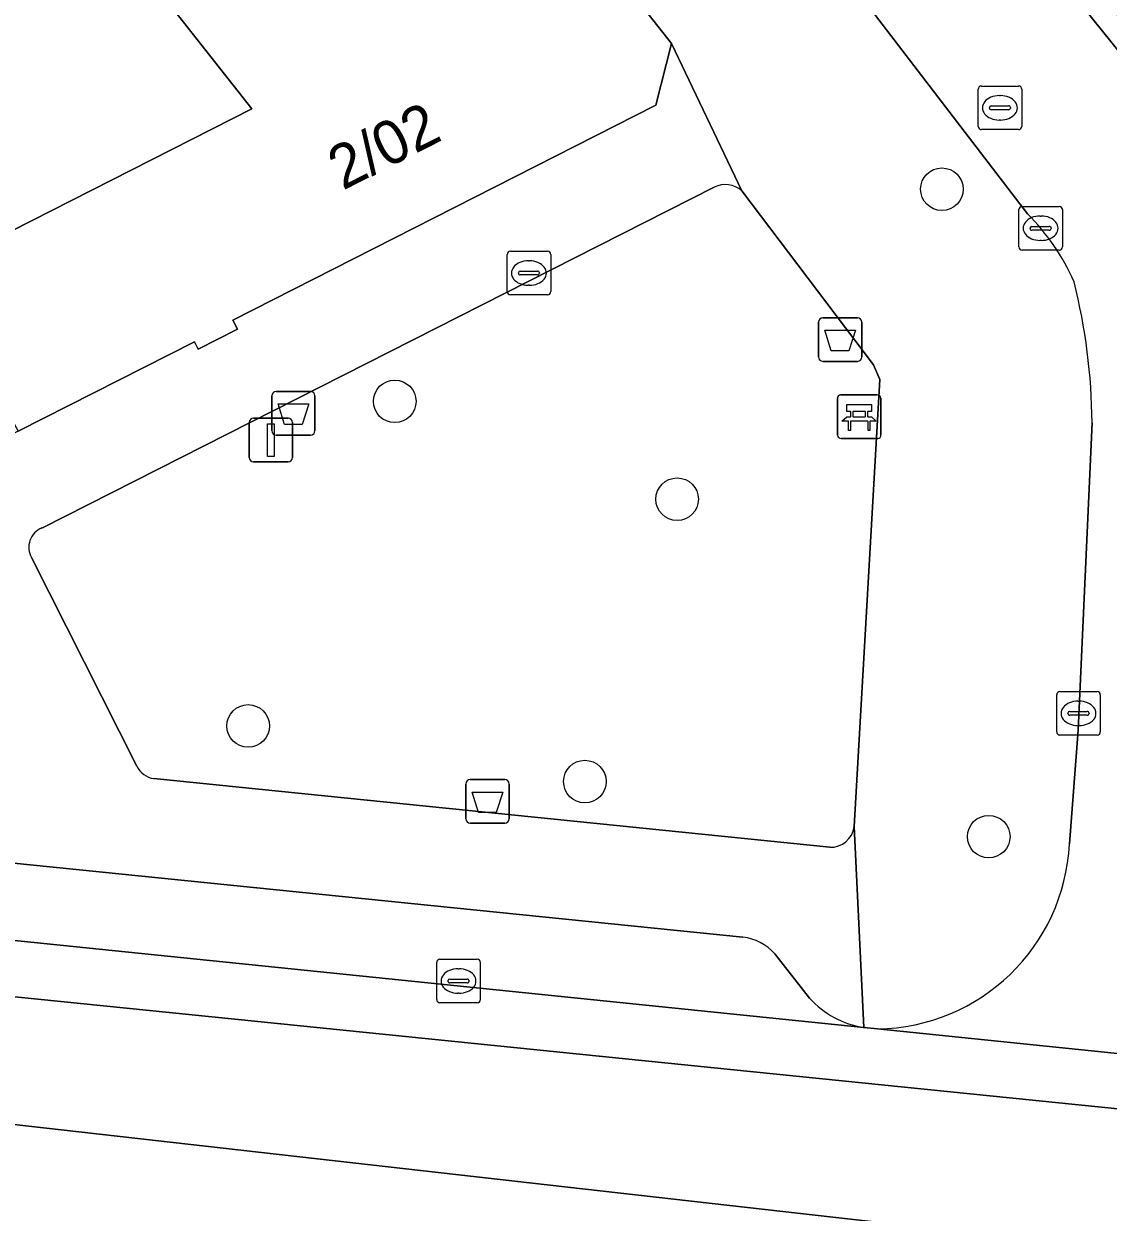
# Model space of a CAD drawing. Extents: x 160663 to 161506, y 382245 to 383291.
# Drawn here: x 160926.7 to 160951.59, y 382930.82 to 382958.1 of the extents above; entities that cross this region are included whole.
import ezdxf

# ---------------------------------------------------------------- set-up
doc = ezdxf.new("R2010")
doc.units = 0
for name, color, linetype in [('IMGEO_Afvalbak', 7, 'Continuous'), ('IMGEO_Bank', 7, 'Continuous'), ('IMGEO_Boom', 7, 'Continuous'), ('IMGEO_Erf', 7, 'Continuous'), ('IMGEO_Groenvoorziening', 7, 'Continuous'), ('IMGEO_Kolk', 7, 'Continuous'), ('IMGEO_Lichtmast', 7, 'Continuous'), ('IMGEO_OVBaan_gesloten', 7, 'Continuous'), ('IMGEO_Pand', 7, 'Continuous'), ('IMGEO_Pand_nummerreeks', 7, 'Continuous'), ('IMGEO_Parkeervlak_open', 7, 'Continuous'), ('IMGEO_Rijbaan_lokaal_gesloten', 7, 'Continuous'), ('IMGEO_Rijbaan_lokaal_open', 7, 'Continuous'), ('IMGEO_Rioolput', 7, 'Continuous'), ('IMGEO_Voetpad_open', 7, 'Continuous')]:
    doc.layers.add(name, color=color, linetype=linetype)

msp = doc.modelspace()

# ---------------------------------------------------------------- linework, layer by layer
at = {"layer": 'IMGEO_Afvalbak'}
for p, q in [((160944.943, 382950.45), (160944.943, 382951.25)), ((160944.943, 382951.25), (160944.943, 382950.45)), ((160945.043, 382951.35), (160945.833, 382951.35)), ((160945.833, 382951.35), (160945.043, 382951.35)), ((160945.933, 382951.25), (160945.933, 382950.45)), ((160945.933, 382950.45), (160945.933, 382951.25)), ((160945.833, 382950.35), (160945.043, 382950.35)), ((160945.043, 382950.35), (160945.833, 382950.35)), ((160932.397, 382948.759), (160932.397, 382949.559)), ((160932.397, 382949.559), (160932.397, 382948.759)), ((160932.497, 382949.659), (160933.287, 382949.659)), ((160933.287, 382949.659), (160932.497, 382949.659)), ((160933.387, 382949.559), (160933.387, 382948.759)), ((160933.387, 382948.759), (160933.387, 382949.559)), ((160933.287, 382948.659), (160932.497, 382948.659)), ((160932.497, 382948.659), (160933.287, 382948.659)), ((160936.85, 382939.85), (160936.85, 382940.65)), ((160936.85, 382940.65), (160936.85, 382939.85)), ((160936.95, 382940.75), (160937.74, 382940.75)), ((160937.74, 382940.75), (160936.95, 382940.75)), ((160937.84, 382940.65), (160937.84, 382939.85)), ((160937.84, 382939.85), (160937.84, 382940.65)), ((160937.74, 382939.75), (160936.95, 382939.75)), ((160936.95, 382939.75), (160937.74, 382939.75))]:
    msp.add_line(p, q, dxfattribs=at)
for points in [[(160945.086, 382951.064), (160945.79, 382951.064), (160945.641, 382950.594), (160945.235, 382950.594), (160945.086, 382951.064)], [(160932.54, 382949.373), (160933.244, 382949.373), (160933.095, 382948.903), (160932.689, 382948.903), (160932.54, 382949.373)], [(160936.993, 382940.464), (160937.697, 382940.464), (160937.548, 382939.994), (160937.142, 382939.994), (160936.993, 382940.464)]]:
    msp.add_lwpolyline(points, dxfattribs=at)
for centre, start, end in [((160945.043, 382951.25), 90, 180), ((160945.043, 382951.25), 90, 180), ((160945.833, 382951.25), 0, 90), ((160945.833, 382951.25), 360, 90), ((160945.043, 382950.45), 180, 270), ((160945.043, 382950.45), 180, 270), ((160945.833, 382950.45), 270, 0), ((160945.833, 382950.45), 270, 0), ((160932.497, 382949.559), 90, 180), ((160932.497, 382949.559), 90, 180), ((160933.287, 382949.559), 0, 90), ((160933.287, 382949.559), 360, 90), ((160932.497, 382948.759), 180, 270), ((160932.497, 382948.759), 180, 270), ((160933.287, 382948.759), 270, 0), ((160933.287, 382948.759), 270, 0), ((160936.95, 382940.65), 90, 180), ((160936.95, 382940.65), 90, 180), ((160937.74, 382940.65), 0, 90), ((160937.74, 382940.65), 360, 90), ((160936.95, 382939.85), 180, 270), ((160936.95, 382939.85), 180, 270), ((160937.74, 382939.85), 270, 0), ((160937.74, 382939.85), 270, 0)]:
    msp.add_arc(centre, 0.1, start, end, dxfattribs=at)
at = {"layer": 'IMGEO_Bank'}
for p, q in [((160945.45, 382949.579), (160946.291, 382949.579)), ((160946.291, 382949.579), (160945.45, 382949.579)), ((160946.375, 382949.504), (160946.375, 382948.663)), ((160946.375, 382948.663), (160946.375, 382949.504)), ((160945.375, 382948.654), (160945.375, 382949.495)), ((160945.375, 382949.495), (160945.375, 382948.654)), ((160946.072, 382948.977), (160945.679, 382948.977)), ((160945.684, 382949.085), (160945.684, 382949.191)), ((160945.728, 382949.191), (160945.728, 382949.085)), ((160946.016, 382949.197), (160945.734, 382949.197)), ((160945.734, 382949.079), (160946.016, 382949.079)), ((160946.022, 382949.085), (160946.022, 382949.191)), ((160946.066, 382949.191), (160946.066, 382949.085)), ((160946.3, 382948.579), (160945.459, 382948.579)), ((160945.459, 382948.579), (160946.3, 382948.579))]:
    msp.add_line(p, q, dxfattribs=at)
for points in [[(160945.678, 382949.197), (160945.592, 382949.197), (160945.592, 382949.358), (160946.155, 382949.358), (160946.155, 382949.197), (160946.072, 382949.197)], [(160945.622, 382948.977), (160945.48, 382948.977), (160945.592, 382949.079), (160945.678, 382949.079)], [(160945.672, 382948.97), (160945.672, 382948.763), (160945.629, 382948.763), (160945.629, 382948.97)], [(160946.072, 382949.079), (160946.155, 382949.079), (160946.267, 382948.977), (160946.128, 382948.977)], [(160946.122, 382948.97), (160946.122, 382948.763), (160946.078, 382948.763), (160946.078, 382948.97)]]:
    msp.add_lwpolyline(points, dxfattribs=at)
for centre, radius, start, end in [((160945.453, 382949.501), 0.0779, 92.4484, 184.2845), ((160945.453, 382949.501), 0.0779, 92.4484, 184.2845), ((160946.297, 382949.501), 0.0779, 2.4484, 94.2845), ((160946.297, 382949.501), 0.0779, 2.4484, 94.2845), ((160945.622, 382948.97), 0.00671, 2.8957, 87.1043), ((160945.679, 382948.97), 0.00671, 92.8957, 177.1043), ((160945.677, 382949.19), 0.00671, 2.8957, 87.1043), ((160945.677, 382949.086), 0.00671, 272.8957, 357.1043), ((160945.734, 382949.19), 0.00671, 92.8957, 177.1043), ((160945.734, 382949.086), 0.00671, 182.8957, 267.1043), ((160946.016, 382949.19), 0.00671, 2.8957, 87.1043), ((160946.016, 382949.086), 0.00671, 272.8957, 357.1043), ((160946.073, 382949.19), 0.00671, 92.8957, 177.1043), ((160946.073, 382949.086), 0.00671, 182.8957, 267.1043), ((160946.071, 382948.97), 0.00671, 2.8957, 87.1043), ((160946.128, 382948.97), 0.00671, 92.8957, 177.1043), ((160945.453, 382948.657), 0.0779, 182.4484, 274.2845), ((160945.453, 382948.657), 0.0779, 182.4484, 274.2845), ((160946.297, 382948.657), 0.0779, 272.4484, 4.2845), ((160946.297, 382948.657), 0.0779, 272.4484, 4.2845)]:
    msp.add_arc(centre, radius, start, end, dxfattribs=at)
at = {"layer": 'IMGEO_Boom'}
for centre in [(160947.774, 382954.299), (160935.217, 382949.432), (160941.697, 382947.185), (160931.853, 382941.982), (160939.581, 382940.705), (160948.847, 382939.442)]:
    msp.add_circle(centre, 0.489, dxfattribs=at)
at = {"layer": 'IMGEO_Erf'}
msp.add_lwpolyline([(160910.338, 382962.425), (160917.249, 382953.72), (160922.537, 382956.407), (160924.572, 382952.401), (160931.94, 382956.146), (160929.626, 382959.081)], dxfattribs=at)
at = {"layer": 'IMGEO_Groenvoorziening'}
for points in [[(160942.549, 382954.344), (160927.119, 382946.525)], [(160945.757, 382939.672), (160946.345, 382949.934), (160946.201, 382950.273), (160943.18, 382954.261)], [(160926.884, 382945.847), (160929.3, 382941.062)], [(160929.692, 382940.775), (160945.201, 382939.197)]]:
    msp.add_lwpolyline(points, dxfattribs=at)
for centre, radius, start, end in [((160942.806, 382953.858), 0.55, 47.1568, 117.8562), ((160927.299, 382946.083), 0.478, 112.1788, 209.5878), ((160929.763, 382941.283), 0.513, 205.5062, 262.0749), ((160945.223, 382939.734), 0.537, 267.6069, 353.4088)]:
    msp.add_arc(centre, radius, start, end, dxfattribs=at)
at = {"layer": 'IMGEO_Kolk'}
for p, q in [((160949.613, 382953.905), (160950.465, 382953.905)), ((160949.538, 382952.979), (160949.538, 382953.831)), ((160950.026, 382953.685), (160950.051, 382953.685)), ((160950.539, 382953.831), (160950.539, 382952.979)), ((160949.797, 382953.399), (160949.797, 382953.411)), ((160950.235, 382953.362), (160949.837, 382953.362)), ((160949.84, 382953.448), (160950.238, 382953.448)), ((160950.281, 382953.411), (160950.281, 382953.399)), ((160950.049, 382953.125), (160950.024, 382953.125)), ((160937.795, 382951.95), (160937.795, 382952.802)), ((160937.87, 382952.876), (160938.722, 382952.876)), ((160938.796, 382952.802), (160938.796, 382951.95)), ((160950.465, 382952.905), (160949.613, 382952.905)), ((160938.283, 382952.656), (160938.308, 382952.656)), ((160938.054, 382952.37), (160938.054, 382952.382)), ((160938.492, 382952.333), (160938.094, 382952.333)), ((160938.097, 382952.419), (160938.495, 382952.419)), ((160938.538, 382952.382), (160938.538, 382952.37)), ((160938.306, 382952.096), (160938.281, 382952.096)), ((160938.722, 382951.876), (160937.87, 382951.876)), ((160950.407, 382941.845), (160950.407, 382942.697)), ((160950.482, 382942.771), (160951.334, 382942.771)), ((160951.408, 382942.697), (160951.408, 382941.845)), ((160950.895, 382942.551), (160950.92, 382942.551)), ((160950.666, 382942.265), (160950.666, 382942.277)), ((160951.104, 382942.228), (160950.706, 382942.228)), ((160950.709, 382942.314), (160951.107, 382942.314)), ((160951.15, 382942.277), (160951.15, 382942.265)), ((160950.918, 382941.991), (160950.893, 382941.991)), ((160951.334, 382941.771), (160950.482, 382941.771)), ((160936.18, 382935.703), (160936.18, 382936.555)), ((160936.255, 382936.629), (160937.107, 382936.629)), ((160937.181, 382936.555), (160937.181, 382935.703)), ((160936.482, 382936.172), (160936.88, 382936.172)), ((160936.668, 382936.409), (160936.693, 382936.409)), ((160936.439, 382936.123), (160936.439, 382936.135)), ((160936.877, 382936.086), (160936.479, 382936.086)), ((160936.923, 382936.135), (160936.923, 382936.123)), ((160937.107, 382935.629), (160936.255, 382935.629)), ((160936.691, 382935.849), (160936.666, 382935.849))]:
    msp.add_line(p, q, dxfattribs=at)
for points in [[(160949.613, 382953.905), (160950.465, 382953.905)], [(160949.538, 382952.979), (160949.538, 382953.831)], [(160950.539, 382953.831), (160950.539, 382952.979)], [(160937.795, 382951.95), (160937.795, 382952.802)], [(160937.87, 382952.876), (160938.722, 382952.876)], [(160938.796, 382952.802), (160938.796, 382951.95)], [(160950.465, 382952.905), (160949.613, 382952.905)], [(160938.722, 382951.876), (160937.87, 382951.876)], [(160950.407, 382941.845), (160950.407, 382942.697)], [(160950.482, 382942.771), (160951.334, 382942.771)], [(160951.408, 382942.697), (160951.408, 382941.845)], [(160951.334, 382941.771), (160950.482, 382941.771)], [(160936.18, 382935.703), (160936.18, 382936.555)], [(160936.255, 382936.629), (160937.107, 382936.629)], [(160937.181, 382936.555), (160937.181, 382935.703)], [(160937.107, 382935.629), (160936.255, 382935.629)]]:
    msp.add_lwpolyline(points, dxfattribs=at)
for centre, radius, start, end in [((160949.615, 382953.829), 0.0765, 91.552, 178.448), ((160949.615, 382953.829), 0.0765, 91.552, 178.448), ((160950.463, 382953.829), 0.0765, 1.552, 88.448), ((160950.463, 382953.829), 0.0765, 1.552, 88.448), ((160949.837, 382953.408), 0.0403, 85.8775, 175.7526), ((160949.834, 382953.398), 0.0366, 178.938, 274.7102), ((160950.238, 382953.405), 0.043, 264.8664, 352.4533), ((160950.242, 382953.41), 0.0386, 1.7309, 96.639), ((160937.872, 382952.8), 0.0765, 91.552, 178.448), ((160937.872, 382952.8), 0.0765, 91.552, 178.448), ((160938.72, 382952.8), 0.0765, 1.552, 88.448), ((160938.72, 382952.8), 0.0765, 1.552, 88.448), ((160949.615, 382952.981), 0.0765, 181.552, 268.448), ((160949.615, 382952.981), 0.0765, 181.552, 268.448), ((160950.463, 382952.981), 0.0765, 271.552, 358.448), ((160950.463, 382952.981), 0.0765, 271.552, 358.448), ((160938.094, 382952.379), 0.0403, 85.8775, 175.7526), ((160938.091, 382952.369), 0.0366, 178.938, 274.7102), ((160938.495, 382952.376), 0.043, 264.8664, 352.4533), ((160938.499, 382952.381), 0.0386, 1.7309, 96.639), ((160937.872, 382951.952), 0.0765, 181.552, 268.448), ((160937.872, 382951.952), 0.0765, 181.552, 268.448), ((160938.72, 382951.952), 0.0765, 271.552, 358.448), ((160938.72, 382951.952), 0.0765, 271.552, 358.448), ((160950.484, 382942.695), 0.0765, 91.552, 178.448), ((160950.484, 382942.695), 0.0765, 91.552, 178.448), ((160951.332, 382942.695), 0.0765, 1.552, 88.448), ((160951.332, 382942.695), 0.0765, 1.552, 88.448), ((160950.706, 382942.274), 0.0403, 85.8775, 175.7526), ((160950.703, 382942.264), 0.0366, 178.938, 274.7102), ((160951.107, 382942.271), 0.043, 264.8664, 352.4533), ((160951.111, 382942.276), 0.0386, 1.7309, 96.639), ((160950.484, 382941.847), 0.0765, 181.552, 268.448), ((160950.484, 382941.847), 0.0765, 181.552, 268.448), ((160951.332, 382941.847), 0.0765, 271.552, 358.448), ((160951.332, 382941.847), 0.0765, 271.552, 358.448), ((160936.257, 382936.553), 0.0765, 91.552, 178.448), ((160936.257, 382936.553), 0.0765, 91.552, 178.448), ((160937.105, 382936.553), 0.0765, 1.552, 88.448), ((160937.105, 382936.553), 0.0765, 1.552, 88.448), ((160936.479, 382936.132), 0.0403, 85.8775, 175.7526), ((160936.884, 382936.134), 0.0386, 1.7309, 96.639), ((160936.476, 382936.122), 0.0366, 178.938, 274.7102), ((160936.88, 382936.129), 0.043, 264.8664, 352.4533), ((160936.257, 382935.705), 0.0765, 181.552, 268.448), ((160936.257, 382935.705), 0.0765, 181.552, 268.448), ((160937.105, 382935.705), 0.0765, 271.552, 358.448), ((160937.105, 382935.705), 0.0765, 271.552, 358.448)]:
    msp.add_arc(centre, radius, start, end, dxfattribs=at)
for centre, major_axis, ratio, start_param, end_param in [((160950.025, 382953.405), (-0.387, 0.002), 0.722429, 4.712389, 7.853982), ((160950.05, 382953.405), (-0.39, 0.002), 0.717154, 1.570796, 4.712389), ((160938.282, 382952.376), (-0.387, 0.002), 0.722429, 4.712389, 7.853982), ((160938.307, 382952.376), (-0.39, 0.002), 0.717154, 1.570796, 4.712389), ((160950.894, 382942.271), (-0.387, 0.002), 0.722429, 4.712389, 7.853982), ((160950.919, 382942.271), (-0.39, 0.002), 0.717154, 1.570796, 4.712389), ((160936.667, 382936.129), (-0.387, 0.002), 0.722429, 4.712389, 7.853982), ((160936.692, 382936.129), (-0.39, 0.002), 0.717154, 1.570796, 4.712389)]:
    msp.add_ellipse(centre, major_axis=major_axis, ratio=ratio, start_param=start_param, end_param=end_param, dxfattribs=at)
at = {"layer": 'IMGEO_Lichtmast'}
for p, q in [((160931.979, 382949.044), (160932.769, 382949.044)), ((160932.769, 382949.044), (160931.979, 382949.044)), ((160931.879, 382948.144), (160931.879, 382948.944)), ((160931.879, 382948.944), (160931.879, 382948.144)), ((160932.869, 382948.944), (160932.869, 382948.144)), ((160932.869, 382948.144), (160932.869, 382948.944)), ((160932.769, 382948.044), (160931.979, 382948.044)), ((160931.979, 382948.044), (160932.769, 382948.044))]:
    msp.add_line(p, q, dxfattribs=at)
msp.add_lwpolyline([(160932.299, 382948.919), (160932.449, 382948.919), (160932.449, 382948.169), (160932.299, 382948.169), (160932.299, 382948.919)], dxfattribs=at)
for centre, start, end in [((160931.979, 382948.944), 90, 180), ((160931.979, 382948.944), 90, 180), ((160932.769, 382948.944), 0, 90), ((160932.769, 382948.944), 360, 90), ((160931.979, 382948.144), 180, 270), ((160931.979, 382948.144), 180, 270), ((160932.769, 382948.144), 270, 0), ((160932.769, 382948.144), 270, 0)]:
    msp.add_arc(centre, 0.1, start, end, dxfattribs=at)
at = {"layer": 'IMGEO_OVBaan_gesloten'}
msp.add_lwpolyline([(160978.934, 382913.776), (160981.785, 382916.694), (160978.816, 382919.461), (160972.145, 382924.641), (160967.578, 382927.438), (160959.79, 382929.599), (160951.086, 382930.055), (160918.971, 382933.683), (160909.581, 382934.405), (160903.988, 382934.545), (160897.982, 382933.621), (160890.673, 382931.836), (160882.904, 382929.187), (160870.47, 382922.866), (160873.972, 382919.336)], dxfattribs=at)
at = {"layer": 'IMGEO_Pand'}
msp.add_lwpolyline([(160941.208, 382956.231), (160941.569, 382957.648), (160936.296, 382964.339), (160929.626, 382959.081), (160931.94, 382956.146), (160924.572, 382952.401), (160926.577, 382948.746), (160930.62, 382950.8), (160930.705, 382950.633), (160931.606, 382951.091), (160931.5, 382951.298)], close=True, dxfattribs=at)
at = {"layer": 'IMGEO_Parkeervlak_open'}
for points in [[(160943.203, 382937.135), (160914.634, 382940.032), (160913.244, 382940.176), (160901.693, 382941.479)], [(160899.65, 382939.904), (160910.957, 382938.648), (160945.978, 382935.062)], [(160944.738, 382935.738), (160943.938, 382936.75)]]:
    msp.add_lwpolyline(points, dxfattribs=at)
for centre, radius, start, end in [((160943.071, 382935.989), 1.154, 41.2843, 83.4238), ((160946.291, 382937.112), 2.074, 221.4922, 261.3128)]:
    msp.add_arc(centre, radius, start, end, dxfattribs=at)
at = {"layer": 'IMGEO_Rijbaan_lokaal_gesloten'}
for points in [[(160959.055, 382933.734), (160958.649, 382933.764), (160946.296, 382935.03), (160945.978, 382935.062), (160910.957, 382938.648), (160899.65, 382939.904)], [(160978.469, 382923.697), (160976.623, 382925.025), (160972.821, 382927.904), (160969.512, 382929.861), (160965.691, 382931.306), (160961.831, 382932.175), (160895.761, 382938.889), (160890.497, 382938.296), (160885.51, 382936.782), (160874.133, 382934.008), (160870.606, 382932.878)], [(160890.497, 382938.296), (160895.761, 382938.889), (160961.831, 382932.175), (160965.691, 382931.306), (160969.512, 382929.861), (160972.821, 382927.904), (160976.623, 382925.025), (160978.469, 382923.697)], [(160897.982, 382933.621), (160903.988, 382934.545), (160909.581, 382934.405), (160918.971, 382933.683), (160951.086, 382930.055), (160959.79, 382929.599), (160967.578, 382927.438), (160972.145, 382924.641), (160978.816, 382919.461), (160981.785, 382916.694), (160985.435, 382920.431)]]:
    msp.add_lwpolyline(points, dxfattribs=at)
at = {"layer": 'IMGEO_Rijbaan_lokaal_open'}
for points in [[(160910.123, 383004.736), (160911.875, 383001.803), (160912.174, 383001.388), (160912.505, 383000.929), (160913.236, 383000), (160915.288, 382997.392), (160924.054, 382986.182), (160931.369, 382976.952), (160939.776, 382966.323), (160946.054, 382958.546), (160949.734, 382953.736)], [(160954.79, 382953.789), (160952.666, 382956.429), (160949.045, 382960.931), (160948.644, 382961.441), (160945.313, 382965.677), (160933.124, 382981.221), (160924.797, 382991.941)], [(160951.219, 382948.94), (160950.899, 382941.887), (160950.7, 382939.274)], [(160946.296, 382935.03), (160958.649, 382933.764)]]:
    msp.add_lwpolyline(points, dxfattribs=at)
for centre, radius, start, end in [((160946.164, 382950.135), 5.071, 23.7612, 45.2496), ((160937.542, 382948.837), 13.677, 0.4323, 14.1399), ((160946.233, 382939.503), 4.473, 270.8089, 357.0712)]:
    msp.add_arc(centre, radius, start, end, dxfattribs=at)
at = {"layer": 'IMGEO_Rioolput'}
for p, q in [((160948.678, 382956.668), (160949.53, 382956.668)), ((160948.603, 382955.742), (160948.603, 382956.594)), ((160949.091, 382956.448), (160949.116, 382956.448)), ((160949.604, 382956.594), (160949.604, 382955.742)), ((160948.862, 382956.162), (160948.862, 382956.174)), ((160949.3, 382956.125), (160948.902, 382956.125)), ((160948.905, 382956.211), (160949.303, 382956.211)), ((160949.346, 382956.174), (160949.346, 382956.162)), ((160949.114, 382955.888), (160949.089, 382955.888)), ((160949.53, 382955.668), (160948.678, 382955.668))]:
    msp.add_line(p, q, dxfattribs=at)
for points in [[(160948.678, 382956.668), (160949.53, 382956.668)], [(160948.603, 382955.742), (160948.603, 382956.594)], [(160949.604, 382956.594), (160949.604, 382955.742)], [(160949.53, 382955.668), (160948.678, 382955.668)]]:
    msp.add_lwpolyline(points, dxfattribs=at)
for centre, radius, start, end in [((160948.68, 382956.592), 0.0765, 91.552, 178.448), ((160948.68, 382956.592), 0.0765, 91.552, 178.448), ((160949.528, 382956.592), 0.0765, 1.552, 88.448), ((160949.528, 382956.592), 0.0765, 1.552, 88.448), ((160948.902, 382956.171), 0.0403, 85.8775, 175.7526), ((160948.899, 382956.161), 0.0366, 178.938, 274.7102), ((160949.303, 382956.168), 0.043, 264.8664, 352.4533), ((160949.307, 382956.173), 0.0386, 1.7309, 96.639), ((160948.68, 382955.744), 0.0765, 181.552, 268.448), ((160948.68, 382955.744), 0.0765, 181.552, 268.448), ((160949.528, 382955.744), 0.0765, 271.552, 358.448), ((160949.528, 382955.744), 0.0765, 271.552, 358.448)]:
    msp.add_arc(centre, radius, start, end, dxfattribs=at)
for centre, major_axis, ratio, start_param, end_param in [((160949.09, 382956.168), (-0.387, 0.002), 0.722429, 4.712389, 7.853982), ((160949.115, 382956.168), (-0.39, 0.002), 0.717154, 1.570796, 4.712389)]:
    msp.add_ellipse(centre, major_axis=major_axis, ratio=ratio, start_param=start_param, end_param=end_param, dxfattribs=at)
at = {"layer": 'IMGEO_Voetpad_open'}
for points in [[(160906.371, 383001.946), (160906.884, 383001.343), (160907.225, 383001.304), (160908.012, 383000.311), (160907.888, 383000.213), (160908.057, 383000), (160910.247, 382997.239), (160912.707, 382994.137), (160912.982, 382994.176), (160914.43, 382992.339), (160915.788, 382990.616), (160915.709, 382990.419), (160918.2, 382987.258), (160922.268, 382982.132), (160922.87, 382981.373), (160936.296, 382964.339), (160941.569, 382957.648), (160943.18, 382954.261), (160946.201, 382950.273), (160946.345, 382949.934), (160945.757, 382939.672), (160945.978, 382935.062), (160946.296, 382935.03)], [(160949.734, 382953.736), (160946.054, 382958.546)], [(160943.18, 382954.261), (160941.569, 382957.648), (160941.208, 382956.231), (160931.5, 382951.298), (160931.606, 382951.091), (160930.705, 382950.633), (160930.62, 382950.8), (160926.577, 382948.746), (160923.618, 382947.242), (160923.706, 382947.069), (160922.782, 382946.599), (160922.679, 382946.803), (160921.539, 382946.213), (160914.869, 382942.835), (160914.634, 382940.032), (160943.203, 382937.135)], [(160927.119, 382946.525), (160942.549, 382954.344)], [(160950.7, 382939.274), (160950.899, 382941.887), (160951.219, 382948.94)], [(160929.3, 382941.062), (160926.884, 382945.847)], [(160945.201, 382939.197), (160929.692, 382940.775)], [(160945.978, 382935.062), (160945.757, 382939.672)], [(160943.938, 382936.75), (160944.738, 382935.738)]]:
    msp.add_lwpolyline(points, dxfattribs=at)
msp.add_lwpolyline([(160949.045, 382960.931), (160952.666, 382956.429), (160953.054, 382956.743), (160949.433, 382961.245)], close=True, dxfattribs=at)
for centre, radius, start, end in [((160942.806, 382953.858), 0.55, 47.1568, 117.8562), ((160946.164, 382950.135), 5.071, 23.7612, 45.2496), ((160937.542, 382948.837), 13.677, 0.4323, 14.1399), ((160927.299, 382946.083), 0.478, 112.1788, 209.5878), ((160929.763, 382941.283), 0.513, 205.5062, 262.0749), ((160945.223, 382939.734), 0.537, 267.6069, 353.4088), ((160946.233, 382939.503), 4.473, 270.8089, 357.0712), ((160943.071, 382935.989), 1.154, 41.2843, 83.4238), ((160946.291, 382937.112), 2.074, 221.4922, 261.3128)]:
    msp.add_arc(centre, radius, start, end, dxfattribs=at)

# ---------------------------------------------------------------- texts
at = {"layer": 'IMGEO_Pand_nummerreeks'}
msp.add_text('2/02', height=1, rotation=26.9347, dxfattribs=at).set_placement((160934.026, 382954.265))

doc.saveas('drawing.dxf')
